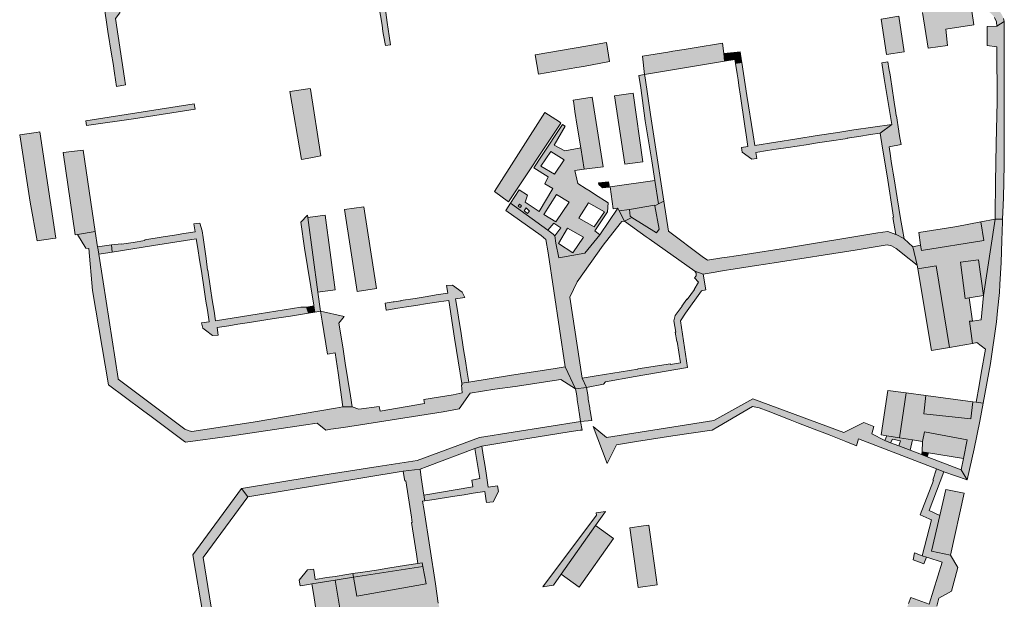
# Model space of a CAD drawing. Extents: x 97094 to 109644, y 463509 to 471969.
# Tile 286 of 362: x 104004 to 104259, y 469357 to 469507. Entities that reach past the tile are written whole.
import ezdxf

# ---------------------------------------------------------------- set-up
doc = ezdxf.new("R2010")
doc.units = 0
doc.layers.add('109 Onkruidbestrijding elementen', color=6, linetype='Continuous', lineweight=20, true_color=0xff00ff)

msp = doc.modelspace()

# ---------------------------------------------------------------- hatches: boundary and pattern name
at = {"layer": '109 Onkruidbestrijding elementen', "true_color": 0xff00ff}
for points in [[(104027.26, 469527.4), (104026.86, 469529.92), (104023.13, 469529.33), (104023.73, 469525.87), (104023.93, 469524.58), (104024.25, 469522.64), (104024.74, 469519.48), (104025.1, 469517.17), (104025.48, 469514.74), (104026.43, 469508.8), (104026.79, 469506.47), (104027.15, 469504.03), (104028.11, 469498.14), (104028.47, 469495.79), (104028.85, 469493.3), (104029.34, 469489.84), (104031.65, 469490.24), (104031.4, 469491.93), (104029.12, 469507.43), (104030.2, 469508.83), (104029.49, 469513.42), (104027.93, 469513.17), (104025.76, 469527.13), (104027.26, 469527.4)], [(104097.64, 469508.22), (104098.03, 469505.64), (104098.27, 469504.05), (104098.42, 469503.06), (104098.94, 469500.38), (104100.22, 469500.58), (104099.85, 469502.93), (104099.33, 469506.39), (104098.96, 469508.96), (104098.59, 469511.53), (104098.07, 469514.37), (104097.66, 469517), (104096.3, 469516.76), (104096.35, 469516.45), (104096.77, 469513.76), (104097.13, 469511.1), (104097.64, 469508.22)], [(104257.03, 469505.43), (104258.92, 469506.59), (104258.74, 469507.44), (104258.23, 469508.5), (104257.48, 469509.59), (104256.54, 469510.28), (104255.42, 469511), (104254.14, 469511.48), (104252.23, 469511.44), (104250.29, 469511.1), (104247.41, 469510.59), (104237.77, 469508.99), (104239.26, 469499.72), (104244.21, 469500.45), (104243.79, 469504.62), (104251.08, 469505.78), (104250.56, 469509.27), (104251.77, 469509.57), (104252.61, 469509.74), (104253.63, 469509.74), (104254.64, 469509.4), (104255.54, 469508.67), (104256.4, 469507.68), (104256.9, 469506.51), (104257.03, 469505.43)], [(104228.5, 469498.13), (104233.01, 469498.79), (104231.65, 469507.97), (104227.08, 469507.21), (104228.5, 469498.13)], [(104257.03, 469505.43), (104254.46, 469505.35), (104254.46, 469500.41), (104256.99, 469500.09), (104257.04, 469485.88), (104256.84, 469475.1), (104256.65, 469465), (104256.55, 469456.68), (104256.54, 469455.47), (104258.49, 469455.52), (104258.57, 469457.29), (104258.73, 469460.98), (104258.88, 469469.55), (104258.9, 469477.76), (104258.91, 469498.72), (104258.91, 469505.58), (104258.92, 469506.59), (104257.03, 469505.43)], [(104138.51, 469493.01), (104148.37, 469494.71), (104150.1, 469495), (104156.86, 469496.26), (104156.02, 469501.16), (104151.25, 469500.34), (104137.58, 469498.02), (104138.51, 469493.01)], [(104171.93, 469498.7), (104165.37, 469497.62), (104165.9, 469492.92), (104186.55, 469496.34), (104186.39, 469498.36), (104186.04, 469501.03), (104178.77, 469499.83), (104176.17, 469499.4), (104173.22, 469498.91), (104171.93, 469498.7)], [(104188.99, 469498.57), (104186.39, 469498.36), (104186.55, 469496.34), (104189.27, 469496.77), (104188.99, 469498.57)], [(104190.85, 469497.02), (104190.61, 469498.79), (104189.09, 469498.58), (104188.99, 469498.57), (104189.27, 469496.77), (104189.42, 469495.78), (104191.01, 469496.04), (104190.85, 469497.02)], [(104199.86, 469475.42), (104194.43, 469474.57), (104193.99, 469477.32), (104192.38, 469487.52), (104191.01, 469496.04), (104189.42, 469495.78), (104189.84, 469493.11), (104190.07, 469491.56), (104190.29, 469490.11), (104190.71, 469487.34), (104191.07, 469484.88), (104191.4, 469482.58), (104191.86, 469479.55), (104191.83, 469479.52), (104192.14, 469477.26), (104192.6, 469474.27), (104190.95, 469474.02), (104191.14, 469472.79), (104193.61, 469470.97), (104194.96, 469471.17), (104194.71, 469472.76), (104197.69, 469473.23), (104197.69, 469473.21), (104199.9, 469473.55), (104199.9, 469473.56), (104203.04, 469474.04), (104203.04, 469474.03), (104207.66, 469474.73), (104210.64, 469475.2), (104213.62, 469475.66), (104213.62, 469475.64), (104218.35, 469476.36), (104218.33, 469476.45), (104221.34, 469476.91), (104224.35, 469477.38), (104226.86, 469477.76), (104229.84, 469479.99), (104219.98, 469478.56), (104215.86, 469477.92), (104210.55, 469477.09), (104205.26, 469476.26), (104199.86, 469475.42)], [(104230.29, 469486.92), (104230.03, 469488.67), (104229.4, 469492.81), (104229.1, 469494.49), (104228.8, 469496.17), (104227.21, 469495.91), (104227.85, 469491.86), (104229.84, 469479.99), (104226.86, 469477.76), (104227.46, 469473.87), (104228.59, 469466.69), (104230.26, 469455.97), (104230.12, 469455.95), (104230.89, 469451.53), (104230.96, 469451.5), (104232.9, 469450.47), (104233.01, 469450.36), (104232.56, 469452.84), (104232.05, 469455.64), (104231.63, 469458.31), (104231.21, 469460.98), (104230.44, 469465.92), (104230.41, 469465.92), (104230.18, 469467.41), (104229.94, 469468.91), (104229.7, 469470.4), (104229.47, 469471.9), (104229.51, 469471.9), (104229.15, 469474.16), (104232.22, 469474.77), (104231.92, 469476.49), (104231.63, 469478.2), (104231.67, 469478.21), (104231.03, 469482.2), (104231, 469482.19), (104230.78, 469483.68), (104230.56, 469485.17), (104230.29, 469486.92)], [(104167.74, 469470.58), (104168.54, 469465.46), (104169.47, 469459.43), (104170.87, 469460.14), (104167.46, 469482.53), (104166.02, 469492.07), (104165.9, 469492.92), (104164.46, 469492.68), (104164.95, 469489.44), (104166.09, 469480.96), (104167.74, 469470.58)], [(104079.47, 469489.32), (104074.16, 469488.55), (104077.18, 469470.96), (104079.63, 469471.38), (104082.23, 469471.86), (104079.5, 469489.15), (104079.47, 469489.32)], [(104165.49, 469470.35), (104162.94, 469488.1), (104158.13, 469487.43), (104160.76, 469469.73), (104165.49, 469470.35)], [(104021.59, 469479.75), (104034.35, 469481.53), (104034.9, 469481.62), (104049.69, 469483.92), (104049.45, 469485.3), (104021.44, 469480.92), (104021.59, 469479.75)], [(104149.4, 469473.95), (104150.28, 469468.38), (104155.24, 469469.06), (104152.38, 469487.07), (104147.42, 469486.29), (104147.58, 469485.46), (104147.91, 469483.37), (104148.51, 469479.56), (104149.4, 469473.95)], [(104130.71, 469460), (104144.28, 469480.35), (104143.88, 469480.7), (104143.88, 469480.7), (104141.03, 469482.49), (104140.08, 469483.11), (104127.14, 469462.68), (104130.71, 469460)], [(104008.56, 469477.93), (104004.33, 469477.28), (104007.07, 469459.87), (104008.83, 469449.84), (104012.86, 469450.45), (104013.65, 469450.57), (104009.51, 469478.06), (104008.56, 469477.93)], [(104019.28, 469451.5), (104023.88, 469452.3), (104020.73, 469473.37), (104015.6, 469472.73), (104018.69, 469451.4), (104019.28, 469451.5)], [(104156.62, 469465.16), (104154.02, 469464.89), (104154.06, 469464.48), (104154.83, 469463.79), (104155.03, 469463.61), (104156.78, 469463.79), (104156.73, 469464.27), (104156.62, 469465.16)], [(104162, 469458.02), (104168.5, 469459.14), (104168.54, 469458.95), (104169.47, 469459.43), (104168.54, 469465.46), (104156.98, 469463.81), (104157.78, 469458.15), (104158.96, 469458.31), (104159.33, 469457.6), (104162, 469458.02)], [(104131.25, 469459.6), (104130.06, 469457.76), (104139.17, 469451.27), (104140.34, 469450.19), (104140.95, 469446.76), (104145.34, 469417.29), (104148.08, 469411.61), (104150.89, 469411.91), (104149.76, 469414.33), (104146.55, 469435.26), (104148.44, 469439.3), (104155.2, 469448.76), (104159.59, 469454.39), (104159.6, 469454.4), (104160.04, 469454.88), (104160.71, 469454.96), (104159.33, 469457.6), (104158.96, 469458.31), (104154.33, 469451.46), (104150.45, 469446.65), (104143.71, 469445.46), (104143, 469449.3), (104142.68, 469451.16), (104142.26, 469451.63), (104140.9, 469452.61), (104131.25, 469459.6)], [(104194.83, 469443.47), (104197.14, 469443.83), (104199.45, 469444.19), (104220.32, 469447.49), (104228.6, 469448.8), (104229.73, 469448.55), (104230.98, 469447.89), (104231.72, 469447.28), (104232.7, 469446.49), (104236.43, 469443.54), (104235.25, 469448.35), (104233.01, 469450.36), (104232.9, 469450.47), (104230.96, 469451.5), (104230.89, 469451.53), (104228.79, 469452.32), (104226.25, 469451.92), (104202.84, 469448.08), (104191.93, 469446.37), (104187.29, 469445.68), (104185.92, 469445.47), (104182.14, 469444.91), (104180.78, 469445.85), (104172.05, 469452.41), (104170.87, 469460.14), (104169.47, 469459.43), (104168.54, 469458.95), (104169.67, 469452.93), (104169.02, 469451.95), (104162.62, 469455.93), (104160.71, 469454.96), (104166.35, 469450.94), (104167.09, 469450.41), (104178.87, 469442.02), (104181.07, 469441.26), (104184.15, 469441.77), (104184.15, 469441.79), (104186.47, 469442.16), (104188.78, 469442.52), (104194.83, 469443.47)], [(104093.28, 469458.71), (104088.32, 469458.02), (104091.62, 469436.8), (104096.56, 469437.56), (104093.28, 469458.71)], [(104162.62, 469455.93), (104162.16, 469456.22), (104162, 469458.02), (104159.33, 469457.6), (104160.71, 469454.96), (104162.62, 469455.93)], [(104168.54, 469458.95), (104168.5, 469459.14), (104162, 469458.02), (104162.16, 469456.22), (104162.62, 469455.93), (104169.02, 469451.95), (104169.67, 469452.93), (104168.54, 469458.95)], [(104078.78, 469456.51), (104077.03, 469454.66), (104078.01, 469448), (104080.35, 469433.21), (104080.38, 469433.02), (104080.64, 469431.39), (104082.13, 469431.63), (104081.46, 469436.55), (104078.86, 469455.89), (104078.78, 469456.51)], [(104081.46, 469436.55), (104085.89, 469437.15), (104083.29, 469456.48), (104078.86, 469455.89), (104081.46, 469436.55)], [(104249.8, 469435.12), (104248.81, 469434.99), (104247.55, 469444.32), (104252.29, 469444.96), (104253.54, 469435.69), (104256.54, 469455.47), (104252.86, 469454.78), (104253.64, 469449.98), (104237.51, 469447.36), (104237.29, 469448.72), (104235.25, 469448.35), (104236.43, 469443.54), (104236.58, 469442.65), (104241.33, 469443.43), (104244.78, 469422.27), (104250.71, 469423.31), (104249.88, 469429.05), (104250.69, 469429.1), (104249.8, 469435.12)], [(104246.64, 469453.61), (104246.13, 469453.52), (104236.86, 469452.02), (104237.29, 469448.72), (104237.51, 469447.36), (104253.64, 469449.98), (104252.86, 469454.78), (104246.64, 469453.61)], [(104250.71, 469423.31), (104251.84, 469423.53), (104254.05, 469421.81), (104252.95, 469415.62), (104252.38, 469412.43), (104251.61, 469408.12), (104253.44, 469407.83), (104255.35, 469418.16), (104256.9, 469428.91), (104257.2, 469431.8), (104257.65, 469436.53), (104257.73, 469438.61), (104258.07, 469444.29), (104258.29, 469449.93), (104258.46, 469454.77), (104258.49, 469455.52), (104256.54, 469455.47), (104253.54, 469435.69), (104252.92, 469429.4), (104250.69, 469429.1), (104249.88, 469429.05), (104250.71, 469423.31)], [(104142.23, 469416.79), (104131.49, 469415.14), (104120.43, 469413.3), (104120.38, 469413.29), (104118.64, 469413.02), (104118.71, 469412.6), (104118.58, 469412.58), (104118.71, 469410.52), (104116.43, 469410.06), (104108.84, 469408.83), (104109, 469407.78), (104097.51, 469405.83), (104097.26, 469407), (104092.03, 469406.29), (104090.27, 469406.92), (104087.91, 469406.88), (104086.03, 469406.56), (104064.69, 469402.99), (104048.86, 469400.53), (104048.15, 469400.7), (104047.05, 469401.17), (104029.79, 469414.04), (104029.76, 469414.21), (104025.91, 469439.27), (104024.82, 469446.41), (104024.81, 469446.44), (104024.51, 469448.1), (104024.48, 469448.33), (104023.88, 469452.3), (104019.28, 469451.5), (104021.45, 469447.98), (104022.22, 469447.85), (104023.19, 469437), (104027.29, 469412.6), (104036.12, 469406.03), (104038.29, 469404.42), (104046.63, 469398.22), (104047.23, 469397.77), (104058.68, 469399.32), (104077.75, 469402.2), (104081.21, 469402.72), (104083.47, 469400.84), (104084.76, 469401.11), (104088.04, 469401.55), (104113.82, 469405.6), (104117.96, 469406.42), (104120.83, 469410.47), (104127.21, 469411.45), (104132.41, 469412.21), (104144.28, 469413.99), (104148.08, 469411.61), (104145.34, 469417.29), (104142.23, 469416.79)], [(104050.4, 469447.9), (104050.85, 469444.99), (104051.31, 469442.02), (104051.3, 469442.02), (104052.03, 469437.27), (104052.04, 469437.27), (104052.49, 469434.29), (104052.85, 469431.94), (104053.31, 469428.95), (104051.35, 469428.65), (104051.69, 469427.24), (104052.39, 469426.72), (104054.21, 469425.39), (104055.69, 469425.48), (104055.39, 469427.45), (104058.37, 469427.92), (104058.37, 469427.92), (104060.73, 469428.28), (104060.73, 469428.29), (104063.71, 469428.75), (104068.47, 469429.49), (104071.37, 469429.94), (104074.31, 469430.4), (104079.03, 469431.14), (104078.51, 469432.72), (104077.03, 469432.68), (104066.29, 469430.99), (104054.93, 469429.13), (104054.58, 469431.66), (104054.13, 469434.61), (104053.67, 469437.56), (104053.7, 469437.56), (104053, 469442.29), (104052.92, 469442.28), (104052.9, 469442.28), (104052.54, 469445.27), (104052.57, 469445.27), (104052.22, 469447.71), (104051.76, 469450.7), (104051.49, 469452.49), (104050.9, 469454.43), (104049.38, 469454.25), (104049.7, 469452.2), (104046.73, 469451.74), (104044.39, 469451.37), (104041.42, 469450.9), (104036.71, 469450.09), (104036.73, 469449.93), (104033.7, 469449.47), (104030.68, 469449.01), (104030.67, 469449.1), (104028.1, 469448.82), (104028.23, 469446.96), (104038.93, 469448.67), (104038.93, 469448.66), (104049.95, 469450.4), (104050.4, 469447.9)], [(104028.23, 469446.96), (104028.1, 469448.82), (104024.48, 469448.33), (104024.51, 469448.1), (104024.81, 469446.44), (104028.23, 469446.96)], [(104249.8, 469435.12), (104253.54, 469435.69), (104252.29, 469444.96), (104247.55, 469444.32), (104248.81, 469434.99), (104249.8, 469435.12)], [(104173.84, 469430.52), (104173.51, 469429.13), (104173.98, 469426.22), (104173.84, 469426.2), (104174.23, 469423.8), (104174.34, 469423.82), (104174.78, 469421.08), (104175.22, 469418.32), (104172.64, 469417.91), (104172.62, 469418.02), (104164.12, 469416.71), (104164.13, 469416.64), (104153.4, 469414.94), (104149.76, 469414.33), (104150.89, 469411.91), (104155.29, 469412.78), (104155.84, 469413.4), (104163.46, 469414.74), (104177, 469417.06), (104175.21, 469429.18), (104176.51, 469431.16), (104180.59, 469436.95), (104181.76, 469437.17), (104181.07, 469441.26), (104178.87, 469442.02), (104179.26, 469441.53), (104179.24, 469440.81), (104178.85, 469440.26), (104179.82, 469439.18), (104178.73, 469437.3), (104178.79, 469437.26), (104176.95, 469434.71), (104176.89, 469434.75), (104176.82, 469434.8), (104175.54, 469433), (104175.6, 469432.96), (104173.84, 469430.52)], [(104244.78, 469422.27), (104241.33, 469443.43), (104236.58, 469442.65), (104240.12, 469421.46), (104244.78, 469422.27)], [(104112.75, 469434.05), (104115.28, 469434.44), (104116.79, 469424.7), (104118.23, 469415.59), (104118.49, 469413.97), (104118.64, 469413.02), (104120.38, 469413.29), (104120.43, 469413.3), (104120.03, 469415.92), (104119.57, 469418.85), (104119.11, 469421.79), (104118.36, 469426.54), (104117.88, 469429.52), (104117.51, 469431.87), (104117.04, 469434.85), (104119.43, 469435.23), (104118.7, 469436.57), (104116.24, 469438.4), (104114.69, 469438.34), (104115, 469436.34), (104112.02, 469435.87), (104109.7, 469435.48), (104109.7, 469435.45), (104106.62, 469434.94), (104102.89, 469434.39), (104102.89, 469434.38), (104101.2, 469434.11), (104100.87, 469434.05), (104098.84, 469433.73), (104099.12, 469431.96), (104099.16, 469431.96), (104102.09, 469432.43), (104104.32, 469432.77), (104106.78, 469433.13), (104106.77, 469433.18), (104109.76, 469433.64), (104112.74, 469434.09), (104112.75, 469434.05)], [(104079.03, 469431.14), (104080.64, 469431.39), (104080.38, 469433.02), (104078.51, 469432.72), (104079.03, 469431.14)], [(104086.88, 469428.54), (104088.25, 469430.26), (104082.13, 469431.63), (104082.53, 469429.07), (104082.5, 469429.06), (104083.88, 469420.53), (104083.89, 469420.53), (104085.92, 469420.85), (104086.65, 469415.69), (104087.91, 469406.88), (104090.27, 469406.92), (104089.9, 469409.78), (104088.53, 469418.23), (104087.85, 469422.47), (104086.88, 469428.54)], [(104148.46, 469409.05), (104148.5, 469408.76), (104148.88, 469406.15), (104148.92, 469405.89), (104148.97, 469405.56), (104149.06, 469404.96), (104149.33, 469403.09), (104152.24, 469403.4), (104151.92, 469405.4), (104151.83, 469405.95), (104151.79, 469406.24), (104151.72, 469406.67), (104151.36, 469408.93), (104151.31, 469409.24), (104151.2, 469409.99), (104150.89, 469411.91), (104148.08, 469411.61), (104148.27, 469410.3), (104148.36, 469409.72), (104148.46, 469409.05)], [(104247.78, 469390.61), (104238.96, 469393.99), (104237.52, 469394.55), (104234.57, 469395.68), (104231.64, 469396.8), (104229.51, 469397.62), (104228.02, 469398.19), (104224.65, 469399.89), (104225.16, 469401.86), (104222.59, 469402.87), (104217.41, 469400.25), (104193.89, 469409.01), (104183.84, 469403.39), (104156.07, 469398.94), (104152.64, 469401.8), (104156.23, 469392.22), (104158.61, 469397.06), (104163.78, 469397.93), (104173.22, 469399.41), (104183.32, 469400.85), (104183.4, 469400.9), (104184.82, 469401.74), (104184.89, 469401.78), (104193.77, 469406.97), (104195.57, 469406.65), (104197.85, 469405.76), (104203.57, 469403.54), (104205.74, 469402.7), (104207.91, 469401.85), (104213.62, 469399.64), (104215.79, 469398.79), (104217.96, 469397.95), (104220.71, 469396.86), (104221.19, 469398.62), (104241.42, 469390.91), (104243.3, 469390.11), (104249.33, 469388.04), (104247.78, 469390.61)], [(104228.56, 469399.43), (104231.86, 469398.91), (104233.57, 469410.53), (104228.81, 469411.16), (104227.12, 469399.66), (104228.56, 469399.43)], [(104249.33, 469388.04), (104251.14, 469396.09), (104252.57, 469403.17), (104253.44, 469407.83), (104251.61, 469408.12), (104250.8, 469408.23), (104250.27, 469403.77), (104238.07, 469405.1), (104238.64, 469409.85), (104233.57, 469410.53), (104231.86, 469398.91), (104235.15, 469398.38), (104237.79, 469397.96), (104238.26, 469400.43), (104249.32, 469398.34), (104248.41, 469393.52), (104247.78, 469390.61), (104249.33, 469388.04)], [(104250.8, 469408.23), (104238.64, 469409.85), (104238.07, 469405.1), (104250.27, 469403.77), (104250.8, 469408.23)], [(104063.34, 469383.65), (104103.51, 469390.31), (104107.85, 469390.82), (104109.68, 469391.47), (104122.01, 469396.16), (104123.81, 469396.77), (104135.69, 469398.74), (104146.42, 469400.41), (104149.23, 469400.85), (104149.73, 469400.9), (104149.33, 469403.09), (104123.23, 469398.99), (104107.13, 469393.06), (104096.98, 469391.44), (104079.95, 469388.77), (104061.65, 469385.78), (104063.34, 469383.65)], [(104228.02, 469398.19), (104229.51, 469397.62), (104230.02, 469398.53), (104232.05, 469398.08), (104231.64, 469396.8), (104234.57, 469395.68), (104235.15, 469398.38), (104231.86, 469398.91), (104228.56, 469399.43), (104228.02, 469398.19)], [(104237.67, 469395.25), (104239.32, 469394.98), (104248.41, 469393.52), (104249.32, 469398.34), (104238.26, 469400.43), (104237.79, 469397.96), (104237.67, 469395.25)], [(104124.98, 469382.62), (104125.05, 469382.15), (104126.72, 469382.35), (104128.14, 469384.97), (104127.88, 469386.5), (104125.48, 469386.13), (104125.02, 469389.12), (104124.66, 469391.45), (104124.19, 469394.44), (104123.81, 469396.77), (104122.01, 469396.16), (104123.3, 469388.33), (104121.2, 469387.98), (104121.49, 469386.25), (104108.86, 469384.04), (104109.07, 469382.59), (104111.5, 469382.96), (104116.28, 469383.71), (104119.25, 469384.17), (104121.62, 469384.54), (104124.61, 469385.01), (104124.98, 469382.62)], [(104238.96, 469393.99), (104239.32, 469394.98), (104237.67, 469395.25), (104237.52, 469394.55), (104238.96, 469393.99)], [(104237.66, 469368.38), (104238.81, 469368.01), (104239.16, 469367.9), (104242.81, 469366.75), (104239.45, 469355.85), (104234.76, 469357.57), (104234.15, 469356.01), (104230.68, 469347.11), (104230.11, 469345.18), (104235.26, 469343.06), (104233.99, 469339.74), (104232.47, 469340.33), (104230.14, 469334.4), (104227.7, 469327.98), (104226.85, 469325.8), (104226, 469323.62), (104223.78, 469317.93), (104222.93, 469315.74), (104222.08, 469313.55), (104219.86, 469307.87), (104218.98, 469305.59), (104218.19, 469303.83), (104218.1, 469303.62), (104219.37, 469303.05), (104218.54, 469301.22), (104214.53, 469293.48), (104208.62, 469281.9), (104204.73, 469273.89), (104203.18, 469271.09), (104201.99, 469268.93), (104200.85, 469267.04), (104199.85, 469265.68), (104198.23, 469264.01), (104195.53, 469262.26), (104193.3, 469261.17), (104193.77, 469259.22), (104195.55, 469260.12), (104196.69, 469260.82), (104199.1, 469262.38), (104201.01, 469263.98), (104202.36, 469265.78), (104204.16, 469269.18), (104205.89, 469272.35), (104209.69, 469279.7), (104214.39, 469289.05), (104222.27, 469304.34), (104221.44, 469306.75), (104229.72, 469328.14), (104232.08, 469329.29), (104234.58, 469336.05), (104237.7, 469344.17), (104233.11, 469345.85), (104236.1, 469354.89), (104240.74, 469353.46), (104241.44, 469355.33), (104242.03, 469357.37), (104245.29, 469359.24), (104246.93, 469365.38), (104245.05, 469368.51), (104240.08, 469369.61), (104242.25, 469378.84), (104239.45, 469380.06), (104243.3, 469390.11), (104241.42, 469390.91), (104240.4, 469387.96), (104240.63, 469387.87), (104237.17, 469378.96), (104239.45, 469377.94), (104240.06, 469377.66), (104237.66, 469368.38)], [(104103.93, 469387.75), (104104.14, 469387.78), (104105.61, 469378.33), (104105.82, 469376.98), (104105.65, 469376.97), (104106.95, 469368.82), (104107.32, 469366.35), (104108.42, 469366.55), (104108.59, 469365.61), (104109.4, 469361.12), (104091.54, 469357.9), (104090.65, 469362.82), (104085.92, 469362.09), (104085.93, 469362.04), (104088.15, 469348.61), (104093.25, 469349.45), (104092.85, 469351.93), (104109.04, 469354.56), (104109.86, 469349.51), (104111.52, 469349.77), (104113.69, 469350.1), (104112.63, 469356.09), (104112.53, 469356.07), (104111.84, 469361.14), (104110.36, 469370.6), (104108.88, 469380.05), (104108.5, 469382.5), (104109.07, 469382.59), (104108.86, 469384.04), (104108.16, 469388.62), (104107.85, 469390.82), (104103.51, 469390.31), (104103.86, 469388.13), (104103.93, 469387.75)], [(104082.06, 469347.6), (104059.92, 469344.14), (104055.23, 469346.89), (104053.81, 469355.11), (104051.77, 469367.91), (104063.34, 469383.65), (104061.65, 469385.78), (104049.14, 469368.63), (104051.73, 469352.95), (104052.68, 469348.69), (104053.14, 469345.69), (104059.5, 469341.96), (104073.06, 469344.04), (104087.13, 469333.83), (104089.16, 469322.83), (104108.93, 469308.53), (104118.47, 469309.74), (104119.28, 469309.53), (104120.29, 469312.84), (104109.62, 469311.3), (104091.71, 469324.25), (104089.82, 469335.17), (104086.41, 469337.8), (104085.19, 469345.85), (104082.06, 469347.6), (104082.06, 469347.6)], [(104242.25, 469378.84), (104240.08, 469369.61), (104245.05, 469368.51), (104248.52, 469384.55), (104243.83, 469385.55), (104242.25, 469378.84)], [(104139.6, 469360.34), (104142.34, 469360.78), (104144.33, 469363.59), (104153.22, 469376.17), (104155.79, 469379.8), (104153.4, 469379.45), (104153.48, 469378.87), (104139.6, 469360.34)], [(104157.9, 469372.87), (104153.22, 469376.17), (104144.33, 469363.59), (104149, 469360.28), (104157.9, 469372.87)], [(104166.99, 469376.29), (104165.66, 469376.11), (104162.1, 469375.62), (104164.26, 469360.18), (104169.15, 469360.86), (104168.89, 469362.73), (104167.24, 469374.47), (104166.99, 469376.29)], [(104238.81, 469368.01), (104237.66, 469368.38), (104235.73, 469369.13), (104235.32, 469367.35), (104238.12, 469366.26), (104238.81, 469368.01)], [(104090.65, 469362.82), (104108.59, 469365.61), (104108.42, 469366.55), (104107.32, 469366.35), (104104.34, 469365.91), (104104.34, 469365.92), (104099.49, 469365.14), (104096.56, 469364.68), (104093.64, 469364.23), (104090.48, 469363.75), (104090.65, 469362.82)], [(104090.65, 469362.82), (104091.54, 469357.9), (104109.4, 469361.12), (104108.59, 469365.61), (104090.65, 469362.82)], [(104085.92, 469362.09), (104090.65, 469362.82), (104090.48, 469363.75), (104088.96, 469363.52), (104085.91, 469363.02), (104083.71, 469362.73), (104080.72, 469362.27), (104080.36, 469364.66), (104080.31, 469364.95), (104078.71, 469364.72), (104076.63, 469362.03), (104076.88, 469360.61), (104077.51, 469360.71), (104079.89, 469361.09), (104085.92, 469362.09)], [(104085.93, 469362.04), (104085.92, 469362.09), (104079.89, 469361.09), (104080.36, 469358.08), (104080.72, 469355.77), (104081.19, 469352.77), (104082.06, 469347.6), (104088.15, 469348.61), (104085.93, 469362.04)]]:
    msp.add_hatch(color=6, dxfattribs=at).paths.add_polyline_path(points)
h = msp.add_hatch(color=6, dxfattribs=at)
h.paths.add_polyline_path([(104140.9, 469452.61), (104142.41, 469454.42), (104144.22, 469453.27), (104142.68, 469451.16), (104143, 469449.3), (104143.71, 469445.46), (104150.45, 469446.65), (104154.33, 469451.46), (104153.06, 469452.49), (104156.31, 469457.34), (104156.46, 469459.68), (104152.95, 469461.97), (104151.8, 469462.7), (104150.77, 469463.35), (104148.63, 469464.7), (104147.87, 469468.07), (104150.28, 469468.38), (104149.4, 469473.95), (104145.31, 469473.15), (104142.5, 469474.6), (104145.4, 469479.52), (104144.68, 469480.01), (104139.22, 469471.75), (104137.27, 469468.79), (104140.98, 469466.47), (104140.1, 469464.62), (104142.2, 469463.43), (104138.67, 469457.42), (104135.02, 469459.85), (104135.65, 469461.7), (104133.46, 469463.03), (104131.21, 469459.62), (104131.25, 469459.6), (104140.9, 469452.61)])
h.paths.add_polyline_path([(104146.43, 469459.89), (104142.99, 469454.82), (104139.83, 469456.67), (104143.11, 469461.9), (104146.43, 469459.89)])
h.paths.add_polyline_path([(104135.65, 469456.94), (104134.75, 469457.66), (104135.27, 469458.37), (104136.16, 469457.58), (104135.88, 469457.28), (104135.65, 469456.94)])
h.paths.add_polyline_path([(104145.13, 469470.87), (104142.65, 469467.09), (104139.06, 469469.16), (104141.64, 469473.03), (104145.13, 469470.87)])
h.paths.add_polyline_path([(104150.07, 469450.84), (104147.37, 469446.75), (104143.64, 469449.16), (104145.95, 469453.18), (104150.07, 469450.84)])
h.paths.add_polyline_path([(104151.44, 469459.69), (104155.51, 469457.38), (104152.89, 469453.53), (104148.89, 469455.78), (104148.96, 469455.94), (104151.44, 469459.69)])
h.paths.add_polyline_path([(104133.58, 469459.33), (104134.1, 469458.93), (104133.78, 469458.5), (104133.74, 469458.46), (104133.24, 469458.87), (104133.58, 469459.33)])

# ---------------------------------------------------------------- linework, layer by layer
at = {"layer": '109 Onkruidbestrijding elementen', "color": 3, "true_color": 0x00ff00}
for points in [[(104027.26, 469527.4), (104026.86, 469529.92), (104023.13, 469529.33), (104023.73, 469525.87), (104023.93, 469524.58), (104024.25, 469522.64), (104024.74, 469519.48), (104025.1, 469517.17), (104025.48, 469514.74), (104026.43, 469508.8), (104026.79, 469506.47), (104027.15, 469504.03), (104028.11, 469498.14), (104028.47, 469495.79), (104028.85, 469493.3), (104029.34, 469489.84), (104031.65, 469490.24), (104031.4, 469491.93), (104029.12, 469507.43), (104030.2, 469508.83), (104029.49, 469513.42), (104027.93, 469513.17), (104025.76, 469527.13), (104027.26, 469527.4)], [(104097.64, 469508.22), (104098.03, 469505.64), (104098.27, 469504.05), (104098.42, 469503.06), (104098.94, 469500.38), (104100.22, 469500.58), (104099.85, 469502.93), (104099.33, 469506.39), (104098.96, 469508.96), (104098.59, 469511.53), (104098.07, 469514.37), (104097.66, 469517), (104096.3, 469516.76), (104096.35, 469516.45), (104096.77, 469513.76), (104097.13, 469511.1), (104097.64, 469508.22)], [(104228.5, 469498.13), (104233.01, 469498.79), (104231.65, 469507.97), (104227.08, 469507.21), (104228.5, 469498.13)], [(104257.03, 469505.43), (104254.46, 469505.35), (104254.46, 469500.41), (104256.99, 469500.09), (104257.04, 469485.88), (104256.84, 469475.1), (104256.65, 469465), (104256.55, 469456.68), (104256.54, 469455.47), (104258.49, 469455.52), (104258.57, 469457.29), (104258.73, 469460.98), (104258.88, 469469.55), (104258.9, 469477.76), (104258.91, 469498.72), (104258.91, 469505.58), (104258.92, 469506.59), (104257.03, 469505.43)], [(104138.51, 469493.01), (104148.37, 469494.71), (104150.1, 469495), (104156.86, 469496.26), (104156.02, 469501.16), (104151.25, 469500.34), (104137.58, 469498.02), (104138.51, 469493.01)], [(104171.93, 469498.7), (104165.37, 469497.62), (104165.9, 469492.92), (104186.55, 469496.34), (104186.39, 469498.36), (104186.04, 469501.03), (104178.77, 469499.83), (104176.17, 469499.4), (104173.22, 469498.91), (104171.93, 469498.7)], [(104188.99, 469498.57), (104186.39, 469498.36), (104186.55, 469496.34), (104189.27, 469496.77), (104188.99, 469498.57)], [(104190.85, 469497.02), (104190.61, 469498.79), (104189.09, 469498.58), (104188.99, 469498.57), (104189.27, 469496.77), (104189.42, 469495.78), (104191.01, 469496.04), (104190.85, 469497.02)], [(104199.86, 469475.42), (104194.43, 469474.57), (104193.99, 469477.32), (104192.38, 469487.52), (104191.01, 469496.04), (104189.42, 469495.78), (104189.84, 469493.11), (104190.07, 469491.56), (104190.29, 469490.11), (104190.71, 469487.34), (104191.07, 469484.88), (104191.4, 469482.58), (104191.86, 469479.55), (104191.83, 469479.52), (104192.14, 469477.26), (104192.6, 469474.27), (104190.95, 469474.02), (104191.14, 469472.79), (104193.61, 469470.97), (104194.96, 469471.17), (104194.71, 469472.76), (104197.69, 469473.23), (104197.69, 469473.21), (104199.9, 469473.55), (104199.9, 469473.56), (104203.04, 469474.04), (104203.04, 469474.03), (104207.66, 469474.73), (104210.64, 469475.2), (104213.62, 469475.66), (104213.62, 469475.64), (104218.35, 469476.36), (104218.33, 469476.45), (104221.34, 469476.91), (104224.35, 469477.38), (104226.86, 469477.76), (104229.84, 469479.99), (104219.98, 469478.56), (104215.86, 469477.92), (104210.55, 469477.09), (104205.26, 469476.26), (104199.86, 469475.42)], [(104230.29, 469486.92), (104230.03, 469488.67), (104229.4, 469492.81), (104229.1, 469494.49), (104228.8, 469496.17), (104227.21, 469495.91), (104227.85, 469491.86), (104229.84, 469479.99), (104226.86, 469477.76), (104227.46, 469473.87), (104228.59, 469466.69), (104230.26, 469455.97), (104230.12, 469455.95), (104230.89, 469451.53), (104230.96, 469451.5), (104232.9, 469450.47), (104233.01, 469450.36), (104232.56, 469452.84), (104232.05, 469455.64), (104231.63, 469458.31), (104231.21, 469460.98), (104230.44, 469465.92), (104230.41, 469465.92), (104230.18, 469467.41), (104229.94, 469468.91), (104229.7, 469470.4), (104229.47, 469471.9), (104229.51, 469471.9), (104229.15, 469474.16), (104232.22, 469474.77), (104231.92, 469476.49), (104231.63, 469478.2), (104231.67, 469478.21), (104231.03, 469482.2), (104231, 469482.19), (104230.78, 469483.68), (104230.56, 469485.17), (104230.29, 469486.92)], [(104167.74, 469470.58), (104168.54, 469465.46), (104169.47, 469459.43), (104170.87, 469460.14), (104167.46, 469482.53), (104166.02, 469492.07), (104165.9, 469492.92), (104164.46, 469492.68), (104164.95, 469489.44), (104166.09, 469480.96), (104167.74, 469470.58)], [(104079.47, 469489.32), (104074.16, 469488.55), (104077.18, 469470.96), (104079.63, 469471.38), (104082.23, 469471.86), (104079.5, 469489.15), (104079.47, 469489.32)], [(104165.49, 469470.35), (104162.94, 469488.1), (104158.13, 469487.43), (104160.76, 469469.73), (104165.49, 469470.35)], [(104021.59, 469479.75), (104034.35, 469481.53), (104034.9, 469481.62), (104049.69, 469483.92), (104049.45, 469485.3), (104021.44, 469480.92), (104021.59, 469479.75)], [(104149.4, 469473.95), (104150.28, 469468.38), (104155.24, 469469.06), (104152.38, 469487.07), (104147.42, 469486.29), (104147.58, 469485.46), (104147.91, 469483.37), (104148.51, 469479.56), (104149.4, 469473.95)], [(104130.71, 469460), (104144.28, 469480.35), (104143.88, 469480.7), (104143.88, 469480.7), (104141.03, 469482.49), (104140.08, 469483.11), (104127.14, 469462.68), (104130.71, 469460)], [(104140.9, 469452.61), (104142.41, 469454.42), (104144.22, 469453.27), (104142.68, 469451.16), (104143, 469449.3), (104143.71, 469445.46), (104150.45, 469446.65), (104154.33, 469451.46), (104153.06, 469452.49), (104156.31, 469457.34), (104156.46, 469459.68), (104152.95, 469461.97), (104151.8, 469462.7), (104150.77, 469463.35), (104148.63, 469464.7), (104147.87, 469468.07), (104150.28, 469468.38), (104149.4, 469473.95), (104145.31, 469473.15), (104142.5, 469474.6), (104145.4, 469479.52), (104144.68, 469480.01), (104139.22, 469471.75), (104137.27, 469468.79), (104140.98, 469466.47), (104140.1, 469464.62), (104142.2, 469463.43), (104138.67, 469457.42), (104135.02, 469459.85), (104135.65, 469461.7), (104133.46, 469463.03), (104131.21, 469459.62), (104131.25, 469459.6), (104140.9, 469452.61)], [(104008.56, 469477.93), (104004.33, 469477.28), (104007.07, 469459.87), (104008.83, 469449.84), (104012.86, 469450.45), (104013.65, 469450.57), (104009.51, 469478.06), (104008.56, 469477.93)], [(104019.28, 469451.5), (104023.88, 469452.3), (104020.73, 469473.37), (104015.6, 469472.73), (104018.69, 469451.4), (104019.28, 469451.5)], [(104145.13, 469470.87), (104142.65, 469467.09), (104139.06, 469469.16), (104141.64, 469473.03), (104145.13, 469470.87)], [(104156.62, 469465.16), (104154.02, 469464.89), (104154.06, 469464.48), (104154.83, 469463.79), (104155.03, 469463.61), (104156.78, 469463.79), (104156.73, 469464.27), (104156.62, 469465.16)], [(104162, 469458.02), (104168.5, 469459.14), (104168.54, 469458.95), (104169.47, 469459.43), (104168.54, 469465.46), (104156.98, 469463.81), (104157.78, 469458.15), (104158.96, 469458.31), (104159.33, 469457.6), (104162, 469458.02)], [(104131.25, 469459.6), (104130.06, 469457.76), (104139.17, 469451.27), (104140.34, 469450.19), (104140.95, 469446.76), (104145.34, 469417.29), (104148.08, 469411.61), (104150.89, 469411.91), (104149.76, 469414.33), (104146.55, 469435.26), (104148.44, 469439.3), (104155.2, 469448.76), (104159.59, 469454.39), (104159.6, 469454.4), (104160.04, 469454.88), (104160.71, 469454.96), (104159.33, 469457.6), (104158.96, 469458.31), (104154.33, 469451.46), (104150.45, 469446.65), (104143.71, 469445.46), (104143, 469449.3), (104142.68, 469451.16), (104142.26, 469451.63), (104140.9, 469452.61), (104131.25, 469459.6)], [(104146.43, 469459.89), (104142.99, 469454.82), (104139.83, 469456.67), (104143.11, 469461.9), (104146.43, 469459.89)], [(104151.44, 469459.69), (104155.51, 469457.38), (104152.89, 469453.53), (104148.89, 469455.78), (104148.96, 469455.94), (104151.44, 469459.69)], [(104194.83, 469443.47), (104197.14, 469443.83), (104199.45, 469444.19), (104220.32, 469447.49), (104228.6, 469448.8), (104229.73, 469448.55), (104230.98, 469447.89), (104231.72, 469447.28), (104232.7, 469446.49), (104236.43, 469443.54), (104235.25, 469448.35), (104233.01, 469450.36), (104232.9, 469450.47), (104230.96, 469451.5), (104230.89, 469451.53), (104228.79, 469452.32), (104226.25, 469451.92), (104202.84, 469448.08), (104191.93, 469446.37), (104187.29, 469445.68), (104185.92, 469445.47), (104182.14, 469444.91), (104180.78, 469445.85), (104172.05, 469452.41), (104170.87, 469460.14), (104169.47, 469459.43), (104168.54, 469458.95), (104169.67, 469452.93), (104169.02, 469451.95), (104162.62, 469455.93), (104160.71, 469454.96), (104166.35, 469450.94), (104167.09, 469450.41), (104178.87, 469442.02), (104181.07, 469441.26), (104184.15, 469441.77), (104184.15, 469441.79), (104186.47, 469442.16), (104188.78, 469442.52), (104194.83, 469443.47)], [(104093.28, 469458.71), (104088.32, 469458.02), (104091.62, 469436.8), (104096.56, 469437.56), (104093.28, 469458.71)], [(104133.58, 469459.33), (104134.1, 469458.93), (104133.78, 469458.5), (104133.74, 469458.46), (104133.24, 469458.87), (104133.58, 469459.33)], [(104135.65, 469456.94), (104134.75, 469457.66), (104135.27, 469458.37), (104136.16, 469457.58), (104135.88, 469457.28), (104135.65, 469456.94)], [(104162.62, 469455.93), (104162.16, 469456.22), (104162, 469458.02), (104159.33, 469457.6), (104160.71, 469454.96), (104162.62, 469455.93)], [(104168.54, 469458.95), (104168.5, 469459.14), (104162, 469458.02), (104162.16, 469456.22), (104162.62, 469455.93), (104169.02, 469451.95), (104169.67, 469452.93), (104168.54, 469458.95)], [(104078.78, 469456.51), (104077.03, 469454.66), (104078.01, 469448), (104080.35, 469433.21), (104080.38, 469433.02), (104080.64, 469431.39), (104082.13, 469431.63), (104081.46, 469436.55), (104078.86, 469455.89), (104078.78, 469456.51)], [(104081.46, 469436.55), (104085.89, 469437.15), (104083.29, 469456.48), (104078.86, 469455.89), (104081.46, 469436.55)], [(104249.8, 469435.12), (104248.81, 469434.99), (104247.55, 469444.32), (104252.29, 469444.96), (104253.54, 469435.69), (104256.54, 469455.47), (104252.86, 469454.78), (104253.64, 469449.98), (104237.51, 469447.36), (104237.29, 469448.72), (104235.25, 469448.35), (104236.43, 469443.54), (104236.58, 469442.65), (104241.33, 469443.43), (104244.78, 469422.27), (104250.71, 469423.31), (104249.88, 469429.05), (104250.69, 469429.1), (104249.8, 469435.12)], [(104246.64, 469453.61), (104246.13, 469453.52), (104236.86, 469452.02), (104237.29, 469448.72), (104237.51, 469447.36), (104253.64, 469449.98), (104252.86, 469454.78), (104246.64, 469453.61)], [(104250.71, 469423.31), (104251.84, 469423.53), (104254.05, 469421.81), (104252.95, 469415.62), (104252.38, 469412.43), (104251.61, 469408.12), (104253.44, 469407.83), (104255.35, 469418.16), (104256.9, 469428.91), (104257.2, 469431.8), (104257.65, 469436.53), (104257.73, 469438.61), (104258.07, 469444.29), (104258.29, 469449.93), (104258.46, 469454.77), (104258.49, 469455.52), (104256.54, 469455.47), (104253.54, 469435.69), (104252.92, 469429.4), (104250.69, 469429.1), (104249.88, 469429.05), (104250.71, 469423.31)], [(104142.23, 469416.79), (104131.49, 469415.14), (104120.43, 469413.3), (104120.38, 469413.29), (104118.64, 469413.02), (104118.71, 469412.6), (104118.58, 469412.58), (104118.71, 469410.52), (104116.43, 469410.06), (104108.84, 469408.83), (104109, 469407.78), (104097.51, 469405.83), (104097.26, 469407), (104092.03, 469406.29), (104090.27, 469406.92), (104087.91, 469406.88), (104086.03, 469406.56), (104064.69, 469402.99), (104048.86, 469400.53), (104048.15, 469400.7), (104047.05, 469401.17), (104029.79, 469414.04), (104029.76, 469414.21), (104025.91, 469439.27), (104024.82, 469446.41), (104024.81, 469446.44), (104024.51, 469448.1), (104024.48, 469448.33), (104023.88, 469452.3), (104019.28, 469451.5), (104021.45, 469447.98), (104022.22, 469447.85), (104023.19, 469437), (104027.29, 469412.6), (104036.12, 469406.03), (104038.29, 469404.42), (104046.63, 469398.22), (104047.23, 469397.77), (104058.68, 469399.32), (104077.75, 469402.2), (104081.21, 469402.72), (104083.47, 469400.84), (104084.76, 469401.11), (104088.04, 469401.55), (104113.82, 469405.6), (104117.96, 469406.42), (104120.83, 469410.47), (104127.21, 469411.45), (104132.41, 469412.21), (104144.28, 469413.99), (104148.08, 469411.61), (104145.34, 469417.29), (104142.23, 469416.79)], [(104050.4, 469447.9), (104050.85, 469444.99), (104051.31, 469442.02), (104051.3, 469442.02), (104052.03, 469437.27), (104052.04, 469437.27), (104052.49, 469434.29), (104052.85, 469431.94), (104053.31, 469428.95), (104051.35, 469428.65), (104051.69, 469427.24), (104052.39, 469426.72), (104054.21, 469425.39), (104055.69, 469425.48), (104055.39, 469427.45), (104058.37, 469427.92), (104058.37, 469427.92), (104060.73, 469428.28), (104060.73, 469428.29), (104063.71, 469428.75), (104068.47, 469429.49), (104071.37, 469429.94), (104074.31, 469430.4), (104079.03, 469431.14), (104078.51, 469432.72), (104077.03, 469432.68), (104066.29, 469430.99), (104054.93, 469429.13), (104054.58, 469431.66), (104054.13, 469434.61), (104053.67, 469437.56), (104053.7, 469437.56), (104053, 469442.29), (104052.92, 469442.28), (104052.9, 469442.28), (104052.54, 469445.27), (104052.57, 469445.27), (104052.22, 469447.71), (104051.76, 469450.7), (104051.49, 469452.49), (104050.9, 469454.43), (104049.38, 469454.25), (104049.7, 469452.2), (104046.73, 469451.74), (104044.39, 469451.37), (104041.42, 469450.9), (104036.71, 469450.09), (104036.73, 469449.93), (104033.7, 469449.47), (104030.68, 469449.01), (104030.67, 469449.1), (104028.1, 469448.82), (104028.23, 469446.96), (104038.93, 469448.67), (104038.93, 469448.66), (104049.95, 469450.4), (104050.4, 469447.9)], [(104150.07, 469450.84), (104147.37, 469446.75), (104143.64, 469449.16), (104145.95, 469453.18), (104150.07, 469450.84)], [(104028.23, 469446.96), (104028.1, 469448.82), (104024.48, 469448.33), (104024.51, 469448.1), (104024.81, 469446.44), (104028.23, 469446.96)], [(104249.8, 469435.12), (104253.54, 469435.69), (104252.29, 469444.96), (104247.55, 469444.32), (104248.81, 469434.99), (104249.8, 469435.12)], [(104173.84, 469430.52), (104173.51, 469429.13), (104173.98, 469426.22), (104173.84, 469426.2), (104174.23, 469423.8), (104174.34, 469423.82), (104174.78, 469421.08), (104175.22, 469418.32), (104172.64, 469417.91), (104172.62, 469418.02), (104164.12, 469416.71), (104164.13, 469416.64), (104153.4, 469414.94), (104149.76, 469414.33), (104150.89, 469411.91), (104155.29, 469412.78), (104155.84, 469413.4), (104163.46, 469414.74), (104177, 469417.06), (104175.21, 469429.18), (104176.51, 469431.16), (104180.59, 469436.95), (104181.76, 469437.17), (104181.07, 469441.26), (104178.87, 469442.02), (104179.26, 469441.53), (104179.24, 469440.81), (104178.85, 469440.26), (104179.82, 469439.18), (104178.73, 469437.3), (104178.79, 469437.26), (104176.95, 469434.71), (104176.89, 469434.75), (104176.82, 469434.8), (104175.54, 469433), (104175.6, 469432.96), (104173.84, 469430.52)], [(104244.78, 469422.27), (104241.33, 469443.43), (104236.58, 469442.65), (104240.12, 469421.46), (104244.78, 469422.27)], [(104112.75, 469434.05), (104115.28, 469434.44), (104116.79, 469424.7), (104118.23, 469415.59), (104118.49, 469413.97), (104118.64, 469413.02), (104120.38, 469413.29), (104120.43, 469413.3), (104120.03, 469415.92), (104119.57, 469418.85), (104119.11, 469421.79), (104118.36, 469426.54), (104117.88, 469429.52), (104117.51, 469431.87), (104117.04, 469434.85), (104119.43, 469435.23), (104118.7, 469436.57), (104116.24, 469438.4), (104114.69, 469438.34), (104115, 469436.34), (104112.02, 469435.87), (104109.7, 469435.48), (104109.7, 469435.45), (104106.62, 469434.94), (104102.89, 469434.39), (104102.89, 469434.38), (104101.2, 469434.11), (104100.87, 469434.05), (104098.84, 469433.73), (104099.12, 469431.96), (104099.16, 469431.96), (104102.09, 469432.43), (104104.32, 469432.77), (104106.78, 469433.13), (104106.77, 469433.18), (104109.76, 469433.64), (104112.74, 469434.09), (104112.75, 469434.05)], [(104079.03, 469431.14), (104080.64, 469431.39), (104080.38, 469433.02), (104078.51, 469432.72), (104079.03, 469431.14)], [(104086.88, 469428.54), (104088.25, 469430.26), (104082.13, 469431.63), (104082.53, 469429.07), (104082.5, 469429.06), (104083.88, 469420.53), (104083.89, 469420.53), (104085.92, 469420.85), (104086.65, 469415.69), (104087.91, 469406.88), (104090.27, 469406.92), (104089.9, 469409.78), (104088.53, 469418.23), (104087.85, 469422.47), (104086.88, 469428.54)], [(104148.46, 469409.05), (104148.5, 469408.76), (104148.88, 469406.15), (104148.92, 469405.89), (104148.97, 469405.56), (104149.06, 469404.96), (104149.33, 469403.09), (104152.24, 469403.4), (104151.92, 469405.4), (104151.83, 469405.95), (104151.79, 469406.24), (104151.72, 469406.67), (104151.36, 469408.93), (104151.31, 469409.24), (104151.2, 469409.99), (104150.89, 469411.91), (104148.08, 469411.61), (104148.27, 469410.3), (104148.36, 469409.72), (104148.46, 469409.05)], [(104247.78, 469390.61), (104238.96, 469393.99), (104237.52, 469394.55), (104234.57, 469395.68), (104231.64, 469396.8), (104229.51, 469397.62), (104228.02, 469398.19), (104224.65, 469399.89), (104225.16, 469401.86), (104222.59, 469402.87), (104217.41, 469400.25), (104193.89, 469409.01), (104183.84, 469403.39), (104156.07, 469398.94), (104152.64, 469401.8), (104156.23, 469392.22), (104158.61, 469397.06), (104163.78, 469397.93), (104173.22, 469399.41), (104183.32, 469400.85), (104183.4, 469400.9), (104184.82, 469401.74), (104184.89, 469401.78), (104193.77, 469406.97), (104195.57, 469406.65), (104197.85, 469405.76), (104203.57, 469403.54), (104205.74, 469402.7), (104207.91, 469401.85), (104213.62, 469399.64), (104215.79, 469398.79), (104217.96, 469397.95), (104220.71, 469396.86), (104221.19, 469398.62), (104241.42, 469390.91), (104243.3, 469390.11), (104249.33, 469388.04), (104247.78, 469390.61)], [(104228.56, 469399.43), (104231.86, 469398.91), (104233.57, 469410.53), (104228.81, 469411.16), (104227.12, 469399.66), (104228.56, 469399.43)], [(104249.33, 469388.04), (104251.14, 469396.09), (104252.57, 469403.17), (104253.44, 469407.83), (104251.61, 469408.12), (104250.8, 469408.23), (104250.27, 469403.77), (104238.07, 469405.1), (104238.64, 469409.85), (104233.57, 469410.53), (104231.86, 469398.91), (104235.15, 469398.38), (104237.79, 469397.96), (104238.26, 469400.43), (104249.32, 469398.34), (104248.41, 469393.52), (104247.78, 469390.61), (104249.33, 469388.04)], [(104250.8, 469408.23), (104238.64, 469409.85), (104238.07, 469405.1), (104250.27, 469403.77), (104250.8, 469408.23)], [(104063.34, 469383.65), (104103.51, 469390.31), (104107.85, 469390.82), (104109.68, 469391.47), (104122.01, 469396.16), (104123.81, 469396.77), (104135.69, 469398.74), (104146.42, 469400.41), (104149.23, 469400.85), (104149.73, 469400.9), (104149.33, 469403.09), (104123.23, 469398.99), (104107.13, 469393.06), (104096.98, 469391.44), (104079.95, 469388.77), (104061.65, 469385.78), (104063.34, 469383.65)], [(104228.02, 469398.19), (104229.51, 469397.62), (104230.02, 469398.53), (104232.05, 469398.08), (104231.64, 469396.8), (104234.57, 469395.68), (104235.15, 469398.38), (104231.86, 469398.91), (104228.56, 469399.43), (104228.02, 469398.19)], [(104237.67, 469395.25), (104239.32, 469394.98), (104248.41, 469393.52), (104249.32, 469398.34), (104238.26, 469400.43), (104237.79, 469397.96), (104237.67, 469395.25)], [(104124.98, 469382.62), (104125.05, 469382.15), (104126.72, 469382.35), (104128.14, 469384.97), (104127.88, 469386.5), (104125.48, 469386.13), (104125.02, 469389.12), (104124.66, 469391.45), (104124.19, 469394.44), (104123.81, 469396.77), (104122.01, 469396.16), (104123.3, 469388.33), (104121.2, 469387.98), (104121.49, 469386.25), (104108.86, 469384.04), (104109.07, 469382.59), (104111.5, 469382.96), (104116.28, 469383.71), (104119.25, 469384.17), (104121.62, 469384.54), (104124.61, 469385.01), (104124.98, 469382.62)], [(104238.96, 469393.99), (104239.32, 469394.98), (104237.67, 469395.25), (104237.52, 469394.55), (104238.96, 469393.99)], [(104242.25, 469378.84), (104240.08, 469369.61), (104245.05, 469368.51), (104248.52, 469384.55), (104243.83, 469385.55), (104242.25, 469378.84)], [(104139.6, 469360.34), (104142.34, 469360.78), (104144.33, 469363.59), (104153.22, 469376.17), (104155.79, 469379.8), (104153.4, 469379.45), (104153.48, 469378.87), (104139.6, 469360.34)], [(104157.9, 469372.87), (104153.22, 469376.17), (104144.33, 469363.59), (104149, 469360.28), (104157.9, 469372.87)], [(104166.99, 469376.29), (104165.66, 469376.11), (104162.1, 469375.62), (104164.26, 469360.18), (104169.15, 469360.86), (104168.89, 469362.73), (104167.24, 469374.47), (104166.99, 469376.29)], [(104238.81, 469368.01), (104237.66, 469368.38), (104235.73, 469369.13), (104235.32, 469367.35), (104238.12, 469366.26), (104238.81, 469368.01)], [(104090.65, 469362.82), (104108.59, 469365.61), (104108.42, 469366.55), (104107.32, 469366.35), (104104.34, 469365.91), (104104.34, 469365.92), (104099.49, 469365.14), (104096.56, 469364.68), (104093.64, 469364.23), (104090.48, 469363.75), (104090.65, 469362.82)], [(104090.65, 469362.82), (104091.54, 469357.9), (104109.4, 469361.12), (104108.59, 469365.61), (104090.65, 469362.82)], [(104085.92, 469362.09), (104090.65, 469362.82), (104090.48, 469363.75), (104088.96, 469363.52), (104085.91, 469363.02), (104083.71, 469362.73), (104080.72, 469362.27), (104080.36, 469364.66), (104080.31, 469364.95), (104078.71, 469364.72), (104076.63, 469362.03), (104076.88, 469360.61), (104077.51, 469360.71), (104079.89, 469361.09), (104085.92, 469362.09)], [(104085.93, 469362.04), (104085.92, 469362.09), (104079.89, 469361.09), (104080.36, 469358.08), (104080.72, 469355.77), (104081.19, 469352.77), (104082.06, 469347.6), (104088.15, 469348.61), (104085.93, 469362.04)]]:
    msp.add_lwpolyline(points, close=True, dxfattribs=at)
for points in [[(104237.77, 469508.99), (104239.26, 469499.72), (104244.21, 469500.45), (104243.79, 469504.62), (104251.08, 469505.78), (104250.56, 469509.27)], [(104256.4, 469507.68), (104256.9, 469506.51), (104257.03, 469505.43), (104257.03, 469505.43), (104258.92, 469506.59), (104258.74, 469507.44)], [(104241.44, 469355.33), (104242.03, 469357.37), (104245.29, 469359.24), (104246.93, 469365.38), (104245.05, 469368.51), (104240.08, 469369.61), (104242.25, 469378.84), (104239.45, 469380.06), (104243.3, 469390.11), (104241.42, 469390.91), (104240.4, 469387.96), (104240.63, 469387.87), (104237.17, 469378.96), (104239.45, 469377.94), (104240.06, 469377.66), (104237.66, 469368.38), (104237.66, 469368.38), (104238.81, 469368.01), (104239.16, 469367.9), (104242.81, 469366.75), (104239.45, 469355.85), (104234.76, 469357.57), (104234.15, 469356.01)], [(104112.53, 469356.07), (104111.84, 469361.14), (104110.36, 469370.6), (104108.88, 469380.05), (104108.5, 469382.5), (104109.07, 469382.59), (104108.86, 469384.04), (104108.16, 469388.62), (104107.85, 469390.82), (104103.51, 469390.31), (104103.86, 469388.13), (104103.93, 469387.75), (104103.93, 469387.75), (104104.14, 469387.78), (104105.61, 469378.33), (104105.82, 469376.98), (104105.65, 469376.97), (104106.95, 469368.82), (104107.32, 469366.35), (104108.42, 469366.55), (104108.59, 469365.61), (104109.4, 469361.12), (104091.54, 469357.9), (104090.65, 469362.82), (104085.92, 469362.09), (104085.93, 469362.04), (104088.15, 469348.61)], [(104053.81, 469355.11), (104051.77, 469367.91), (104063.34, 469383.65), (104061.65, 469385.78), (104049.14, 469368.63), (104051.73, 469352.95)]]:
    msp.add_lwpolyline(points, dxfattribs=at)

doc.saveas('drawing.dxf')
